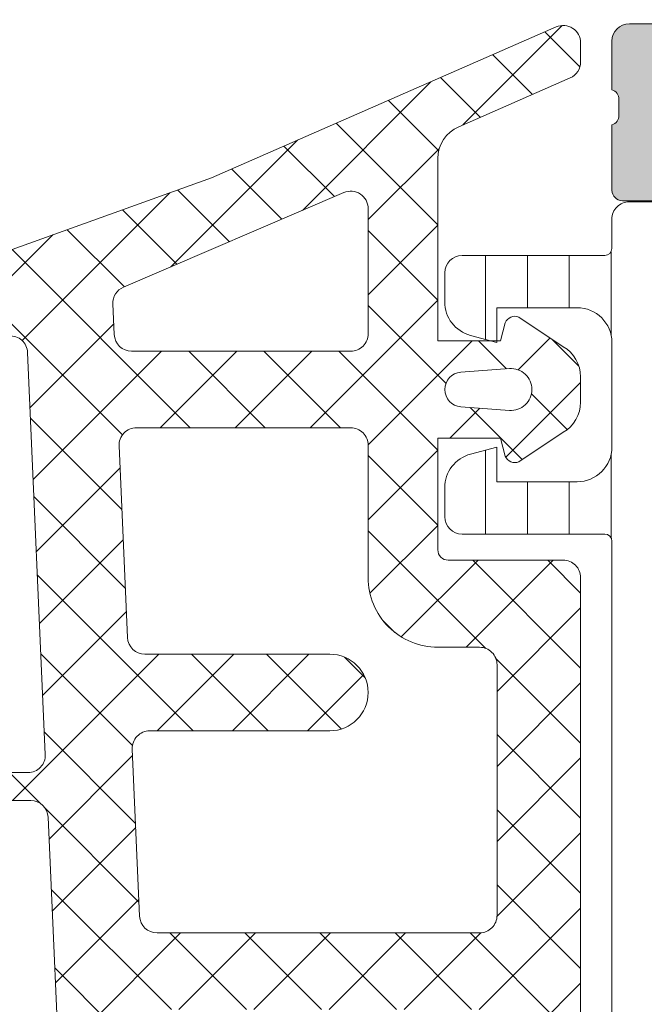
# Model space of a CAD drawing. Header units: millimetres. Extents: x 213386 to 506888, y 183055 to 450952.
# Tile 274 of 656: x 385694 to 385712, y 307921 to 307949. Entities that reach past the tile are written whole.
import ezdxf

# ---------------------------------------------------------------- set-up
doc = ezdxf.new("R2010")
doc.units = ezdxf.units.MM
doc.layers.add('FASÁDA DETAILNÍ', color=255, linetype='Continuous', lineweight=0)

msp = doc.modelspace()

# ---------------------------------------------------------------- hatches: boundary and pattern name
at = {"layer": 'FASÁDA DETAILNÍ'}
h = msp.add_hatch(color=256, dxfattribs=at)
edge = h.paths.add_edge_path()
edge.add_arc((385666.1488604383, 307959.4724513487), 0.5000674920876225, 90.00773245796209, 179.9922675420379)
edge.add_line((385665.6487929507, 307959.4725188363), (385665.6487929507, 307955.4725188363))
edge.add_arc((385666.1488604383, 307955.4725863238), 0.5000674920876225, 180.0077324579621, 269.9922675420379)
edge.add_line((385666.1487929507, 307954.9725188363), (385667.4488417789, 307954.9725188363))
edge.add_arc((385667.4488048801, 307955.472555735), 0.5000369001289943, 270.0042279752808, 359.9957720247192)
edge.add_line((385667.9488417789, 307955.4725188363), (385667.9488417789, 307955.9725188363))
edge.add_line((385667.9488417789, 307955.9725188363), (385666.9488417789, 307955.9725188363))
edge.add_line((385666.9488417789, 307955.9725188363), (385666.9488417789, 307957.4725188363))
edge.add_arc((385667.9488048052, 307957.4725558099), 0.9999630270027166, 89.99788148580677, 180.0021185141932, ccw=False)
edge.add_line((385667.9488417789, 307958.4725188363), (385671.9488417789, 307958.4725188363))
edge.add_arc((385671.9487649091, 307957.4724419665), 1.000076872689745, 0.004403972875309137, 89.9955960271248, ccw=False)
edge.add_line((385672.9488417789, 307957.4725188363), (385672.9488417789, 307955.9725188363))
edge.add_line((385672.9488417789, 307955.9725188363), (385671.9488417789, 307955.9725188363))
edge.add_line((385671.9488417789, 307955.9725188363), (385671.9488417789, 307955.4725188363))
edge.add_arc((385672.448784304, 307955.4724613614), 0.4999425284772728, 179.9934131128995, 270.0065868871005)
edge.add_line((385672.4488417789, 307954.9725188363), (385675.2488295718, 307954.9725188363))
edge.add_arc((385675.2488295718, 307955.4725188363), 0.5, 270, 360)
edge.add_line((385675.7488295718, 307955.4725188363), (385675.7488295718, 307955.6725188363))
edge.add_arc((385675.2488295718, 307955.6725188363), 0.5, 0, 90)
edge.add_line((385675.2488295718, 307956.1725188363), (385674.7488295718, 307956.1725188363))
edge.add_arc((385674.748864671, 307956.6725539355), 0.5000351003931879, 180.0040217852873, 269.99597821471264, ccw=False)
edge.add_line((385674.2488295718, 307956.6725188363), (385674.2488295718, 307957.4725218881))
edge.add_arc((385674.7488461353, 307957.4725053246), 0.5000165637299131, 90.00189796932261, 179.9981020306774, ccw=False)
edge.add_line((385674.7488295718, 307957.9725218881), (385706.0488234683, 307957.9725218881))
edge.add_line((385706.0488234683, 307957.9725218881), (385712.0872810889, 307957.540125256))
edge.add_arc((385712.0488250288, 307956.5409055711), 0.9999594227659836, 0, 87.79599713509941, ccw=False)
edge.add_line((385713.0487844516, 307956.5409055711), (385713.0487844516, 307949.8724533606))
edge.add_arc((385712.5487844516, 307949.8724533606), 0.5, -90, 0, ccw=False)
edge.add_line((385712.5487844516, 307949.3724533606), (385711.6487844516, 307949.3724533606))
edge.add_arc((385711.6487844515, 307948.8724533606), 0.5, 89.9999999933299, 180)
edge.add_line((385711.1487844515, 307948.8724533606), (385711.1487844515, 307947.4724518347))
edge.add_arc((385711.069948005, 307947.2049312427), 0.278895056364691, -1.1645893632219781, 73.58012357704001, ccw=False)
edge.add_line((385711.3487854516, 307947.1992628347), (385711.3487854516, 307946.7456688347))
edge.add_arc((385711.0699173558, 307946.7400081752), 0.2789255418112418, -73.57540543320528, 1.1628700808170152, ccw=False)
edge.add_line((385711.1487844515, 307946.4724648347), (385711.1487844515, 307944.5924538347))
edge.add_arc((385711.4487844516, 307944.5924538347), 0.3000000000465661, 180, 270)
edge.add_line((385711.4487844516, 307944.2924538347), (385712.4287587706, 307944.2924538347))
edge.add_arc((385712.4287587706, 307944.5924538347), 0.2999999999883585, 270.0000000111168, 360)
edge.add_line((385712.7287587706, 307944.5924538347), (385712.7287587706, 307947.3524518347))
edge.add_arc((385712.8487587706, 307947.3524518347), 0.1199999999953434, 90, 180, ccw=False)
edge.add_line((385712.8487587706, 307947.4724518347), (385717.1487844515, 307947.4724518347))
edge.add_arc((385717.1487844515, 307946.9724518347), 0.5, 0, 90, ccw=False)
edge.add_line((385717.6487844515, 307946.9724518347), (385717.6487844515, 307946.2724518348))
edge.add_line((385717.6487844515, 307946.2724518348), (385716.2672889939, 307943.8796315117))
edge.add_arc((385716.3869042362, 307943.8105716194), 0.1381197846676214, 150.0000000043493, 270)
edge.add_line((385716.3869042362, 307943.6724518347), (385720.1487844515, 307943.6724518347))
edge.add_arc((385720.1487844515, 307941.6724518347), 2, 0, 90, ccw=False)
edge.add_line((385722.1487844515, 307941.6724518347), (385722.1487844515, 307941.104456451))
edge.add_arc((385722.6487844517, 307941.104456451), 0.5000000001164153, 180, 214.4790717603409)
edge.add_arc((385726.3582830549, 307943.6519297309), 5.000000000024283, 214.4790717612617, 264.6507719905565)
edge.add_arc((385725.9106646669, 307938.8105784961), 0.1381197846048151, 262.2975625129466, 389.9999999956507)
edge.add_line((385726.0302799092, 307938.8796383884), (385724.6487844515, 307941.2724587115))
edge.add_line((385724.6487844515, 307941.2724587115), (385724.6487844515, 307941.9724587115))
edge.add_arc((385725.1487844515, 307941.9724587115), 0.5, 90, 180, ccw=False)
edge.add_line((385725.1487844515, 307942.4724587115), (385729.4488101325, 307942.4724587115))
edge.add_arc((385729.4488101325, 307942.3524587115), 0.1199999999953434, 0, 90, ccw=False)
edge.add_line((385729.5688101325, 307942.3524587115), (385729.5688101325, 307939.5924607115))
edge.add_arc((385729.8688101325, 307939.5924607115), 0.2999999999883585, 180, 270)
edge.add_line((385729.8688101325, 307939.2924607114), (385730.8487844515, 307939.2924607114))
edge.add_arc((385730.8487844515, 307939.5924607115), 0.3000000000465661, 270.0000000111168, 360)
edge.add_line((385731.1487844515, 307939.5924607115), (385731.1487844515, 307941.4724717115))
edge.add_arc((385731.2276515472, 307941.740015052), 0.2789255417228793, 178.837129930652, 253.57540544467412, ccw=False)
edge.add_line((385730.9487834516, 307941.7456757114), (385730.9487834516, 307942.1992697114))
edge.add_arc((385731.2276208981, 307942.2049381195), 0.2788950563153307, 106.41987642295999, 181.1645893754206, ccw=False)
edge.add_line((385731.1487844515, 307942.4724587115), (385731.1487844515, 307945.4725171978))
edge.add_line((385731.1487844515, 307945.4725171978), (385730.4487120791, 307946.1726200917))
edge.add_line((385730.4487120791, 307946.1726200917), (385729.8487059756, 307946.1726200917))
edge.add_line((385729.8487059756, 307946.1726200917), (385729.8487059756, 307944.5726139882))
edge.add_arc((385729.3486965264, 307944.5726234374), 0.5000094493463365, 270.00108278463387, 359.9989172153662, ccw=False)
edge.add_line((385729.3487059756, 307944.0726139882), (385728.9532778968, 307944.0726139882))
edge.add_arc((385728.9532778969, 307944.5726139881), 0.4999999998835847, 254.99999998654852, 269.99999998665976, ccw=False)
edge.add_line((385728.8238683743, 307944.0896510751), (385727.3899816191, 307944.4738598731))
edge.add_arc((385727.6488006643, 307945.4397856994), 0.9999999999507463, 179.9999999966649, 254.999999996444, ccw=False)
edge.add_line((385726.6488006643, 307945.4397856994), (385726.6488006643, 307951.1726078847))
edge.add_line((385726.6488006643, 307951.1726078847), (385729.8487059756, 307951.1726078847))
edge.add_line((385729.8487059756, 307951.1726078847), (385729.8487059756, 307950.3726200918))
edge.add_line((385729.8487059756, 307950.3726200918), (385730.4487120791, 307950.3726200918))
edge.add_line((385730.4487120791, 307950.3726200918), (385731.1486937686, 307951.5850529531))
edge.add_line((385731.1486937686, 307951.5850529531), (385731.1486937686, 307952.6726078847))
edge.add_line((385731.1486937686, 307952.6726078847), (385716.1487844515, 307952.6726078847))
edge.add_arc((385716.1487844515, 307953.1726078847), 0.5, 180, 270, ccw=False)
edge.add_line((385715.6487844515, 307953.1726078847), (385715.6487844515, 307958.9725188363))
edge.add_arc((385714.6487844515, 307958.9725188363), 1, 0, 90)
edge.add_line((385714.6487844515, 307959.9725188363), (385666.1487929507, 307959.9725188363))
edge = h.paths.add_edge_path(flags=16)
edge.add_line((385725.0488006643, 307950.3726200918), (385725.0488006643, 307945.9726200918))
edge.add_arc((385724.5488006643, 307945.9726200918), 0.5, -90, 0, ccw=False)
edge.add_line((385724.5488006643, 307945.4726200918), (385720.1488006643, 307945.4726200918))
edge.add_arc((385720.1488006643, 307945.9726200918), 0.5, 180, 270, ccw=False)
edge.add_line((385719.6488006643, 307945.9726200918), (385719.6488006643, 307950.3726200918))
edge.add_arc((385720.1488006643, 307950.3726200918), 0.5, 90, 180, ccw=False)
edge.add_line((385720.1488006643, 307950.8726200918), (385724.5488006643, 307950.8726200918))
edge.add_arc((385724.5488006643, 307950.3726200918), 0.5, 0, 90, ccw=False)
h = msp.add_hatch(dxfattribs=at)
h.set_pattern_fill('ANSI37', color=256, scale=0.48, angle=270, style=0)
h.set_pattern_definition([(315, (385706.1487929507, 307934.9725188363), (1.077630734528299, 1.077630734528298), []), (44.99999999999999, (385706.1487929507, 307934.9725188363), (-1.077630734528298, 1.077630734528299), [])])
edge = h.paths.add_edge_path(flags=16)
edge.add_line((385706.8130869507, 307938.3737958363), (385708.2059409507, 307938.2740518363))
edge.add_arc((385708.2487984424, 307938.8725187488), 0.5999995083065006, 265.9039194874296, 360.0000083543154)
edge.add_arc((385708.2487984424, 307938.8725189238), 0.5999995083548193, 359.9999916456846, 454.0960805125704)
edge.add_line((385708.2059409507, 307939.4709858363), (385706.8130869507, 307939.3712418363))
edge.add_arc((385706.8488014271, 307938.8725188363), 0.5000001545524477, 94.09606439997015, 265.9039356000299)
edge = h.paths.add_edge_path(flags=16)
edge.add_arc((385703.6487933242, 307940.4725154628), 0.4999996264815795, 269.9999571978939, 360.0000428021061)
edge.add_line((385704.1487929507, 307940.4725158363), (385704.1487929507, 307944.0662008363))
edge.add_arc((385703.6487926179, 307944.0662008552), 0.5000003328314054, 359.9999978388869, 473.2180266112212)
edge.add_line((385703.4516769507, 307944.5257068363), (385697.1205749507, 307941.8098288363))
edge.add_arc((385697.3176908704, 307941.3503234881), 0.4999998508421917, 113.2180817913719, 182.5001106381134)
edge.add_line((385696.8181669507, 307941.3285128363), (385696.8564929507, 307940.4507058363))
edge.add_arc((385697.3560165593, 307940.4725153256), 0.4999994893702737, 182.4999791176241, 270.0000448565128)
edge.add_line((385697.3560169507, 307939.9725158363), (385703.6487929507, 307939.9725158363))
edge = h.paths.add_edge_path(flags=16)
edge.add_line((385698.2406309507, 307914.9185968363), (385707.1374839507, 307910.7699268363))
edge.add_arc((385707.3487930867, 307911.2230805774), 0.4999998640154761, 244.9999920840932, 360.0000296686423)
edge.add_line((385707.8487929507, 307911.2230808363), (385707.8487929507, 307920.5725158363))
edge.add_arc((385707.3487933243, 307920.5725162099), 0.4999996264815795, 359.9999571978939, 450.0000428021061)
edge.add_line((385707.3487929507, 307921.0725158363), (385698.2248699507, 307921.0725158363))
edge.add_arc((385698.2248701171, 307920.5725157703), 0.5000000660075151, 90.00001906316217, 182.5000272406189)
edge.add_line((385697.7253459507, 307920.5507058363), (385697.9524159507, 307915.3499418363))
edge.add_arc((385698.4519413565, 307915.3717515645), 0.5000012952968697, 182.4999974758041, 244.9999080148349)
edge = h.paths.add_edge_path(flags=16)
edge.add_arc((385707.3487933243, 307923.7725154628), 0.4999996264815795, 269.9999571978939, 360.0000428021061)
edge.add_line((385707.8487929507, 307923.7725158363), (385707.8487929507, 307930.9725158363))
edge.add_arc((385707.3487933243, 307930.9725162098), 0.4999996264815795, 359.9999571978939, 450.0000428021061)
edge.add_line((385707.3487929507, 307931.4725158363), (385706.1487929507, 307931.4725158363))
edge.add_arc((385706.1487914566, 307933.4725143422), 1.99999850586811, 179.9999571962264, 270.0000428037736, ccw=False)
edge.add_line((385704.1487929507, 307933.4725158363), (385704.1487929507, 307937.2725158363))
edge.add_arc((385703.6487933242, 307937.2725162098), 0.4999996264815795, 359.9999571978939, 450.0000428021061)
edge.add_line((385703.6487929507, 307937.7725158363), (385697.4957319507, 307937.7725158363))
edge.add_arc((385697.495732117, 307937.2725157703), 0.5000000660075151, 90.00001904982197, 182.500027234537)
edge.add_line((385696.9962079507, 307937.2507058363), (385697.2363429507, 307931.7507058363))
edge.add_arc((385697.7358665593, 307931.7725153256), 0.4999994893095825, 182.4999791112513, 270.0000448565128)
edge.add_line((385697.7358669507, 307931.2725158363), (385703.0487929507, 307931.2725158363))
edge.add_arc((385703.0487929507, 307930.1725158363), 1.099999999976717, -90, 90, ccw=False)
edge.add_line((385703.0487929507, 307929.0725158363), (385697.8755819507, 307929.0725158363))
edge.add_arc((385697.8755821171, 307928.5725157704), 0.5000000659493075, 90.00001906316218, 182.5000272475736)
edge.add_line((385697.3760579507, 307928.5507058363), (385697.5856309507, 307923.7507058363))
edge.add_arc((385698.0851545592, 307923.7725153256), 0.4999994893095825, 182.4999791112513, 270.0000448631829)
edge.add_line((385698.0851549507, 307923.2725158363), (385707.3487929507, 307923.2725158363))
edge = h.paths.add_edge_path()
edge.add_line((385705.9623359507, 307908.5594628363), (385697.1744699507, 307912.6573118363))
edge.add_ellipse((385698.4423274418, 307915.3762372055), major_axis=(-3.000002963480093, 0), ratio=1, start_angle=2.500058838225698, end_angle=64.99996937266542, ccw=False)
edge.add_line((385695.4451799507, 307915.2453758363), (385695.4168459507, 307915.8943258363))
edge.add_ellipse((385694.9173223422, 307915.872516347), major_axis=(-0.4999994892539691, 0), ratio=1, start_angle=182.499979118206, end_angle=270.0000448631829)
edge.add_line((385694.9173219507, 307916.3725158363), (385693.9487929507, 307916.3725158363))
edge.add_ellipse((385693.948792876, 307916.4725157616), major_axis=(-0.09999992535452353, 0), ratio=1, start_angle=-4.278876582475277e-05, end_angle=90.00004278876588, ccw=False)
edge.add_line((385693.8487929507, 307916.4725158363), (385693.8487929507, 307917.0725158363))
edge.add_ellipse((385693.948792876, 307917.072515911), major_axis=(-0.09999992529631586, 0), ratio=1, start_angle=-90.00004278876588, end_angle=4.278876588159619e-05, ccw=False)
edge.add_line((385693.9487929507, 307917.1725158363), (385694.8518309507, 307917.1725158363))
edge.add_ellipse((385694.8518307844, 307917.6725159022), major_axis=(-0.5000000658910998, 0), ratio=1, start_angle=90.00001905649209, end_angle=182.5000272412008)
edge.add_line((385695.3513549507, 307917.6943258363), (385694.9575169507, 307926.5946198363))
edge.add_ellipse((385694.4580056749, 307926.5725157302), major_axis=(-0.5000001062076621, 0), ratio=1, start_angle=182.5337692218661, end_angle=270.0000829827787)
edge.add_line((385694.4580049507, 307927.0725158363), (385693.8487929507, 307927.0725158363))
edge.add_ellipse((385693.848792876, 307927.1725157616), major_axis=(-0.0999999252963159, 0), ratio=1, start_angle=-4.278876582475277e-05, end_angle=90.00004282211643, ccw=False)
edge.add_line((385693.7487929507, 307927.1725158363), (385693.7487929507, 307927.7725158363))
edge.add_ellipse((385693.848792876, 307927.772515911), major_axis=(-0.09999992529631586, 0), ratio=1, start_angle=-90.00004282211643, end_angle=4.278876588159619e-05, ccw=False)
edge.add_line((385693.8487929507, 307927.8725158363), (385694.3783549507, 307927.8725158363))
edge.add_ellipse((385694.3783552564, 307928.3725163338), major_axis=(-0.5000004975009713, 0), ratio=1, start_angle=89.99996496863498, end_angle=182.5336980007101)
edge.add_line((385694.8778669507, 307928.3946198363), (385694.3672109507, 307939.9348448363))
edge.add_ellipse((385693.86768635, 307939.9130353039), major_axis=(-0.5000004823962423, 0), ratio=1, start_angle=182.4999790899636, end_angle=273.2170573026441)
edge.add_line((385693.8396269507, 307940.4122478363), (385688.7058839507, 307940.1236848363))
edge.add_ellipse((385688.8214393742, 307939.7132668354), major_axis=(-0.4263754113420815, 0), ratio=1, start_angle=-74.27514553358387, end_angle=69.24102763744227)
edge.add_line((385688.6703159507, 307939.3145718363), (385688.9029189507, 307939.3158118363))
edge.add_line((385688.9029189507, 307939.3158118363), (385690.7854979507, 307939.6139498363))
edge.add_line((385690.7854979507, 307939.6139498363), (385693.6347829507, 307939.2135238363))
edge.add_ellipse((385693.5930323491, 307938.9164432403), major_axis=(-0.2999999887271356, 0), ratio=1, start_angle=145.4022536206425, end_angle=262.0002559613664, ccw=False)
edge.add_ellipse((385691.3704612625, 307940.4495566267), major_axis=(-3.000047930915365, 0), ratio=1, start_angle=71.9915754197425, end_angle=145.4023587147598, ccw=False)
edge.add_line((385690.4429759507, 307937.5964778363), (385688.1880849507, 307938.2300538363))
edge.add_ellipse((385688.3490144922, 307939.0052663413), major_axis=(-0.791740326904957, 0), ratio=1, start_angle=6.798346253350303, end_angle=78.27231020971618, ccw=False)
edge.add_line((385687.5628409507, 307938.9115438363), (385687.5616199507, 307939.9697538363))
edge.add_ellipse((385688.7407061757, 307939.8406295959), major_axis=(-1.186135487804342, 0), ratio=1, start_angle=288.6555764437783, end_angle=353.7503218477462, ccw=False)
edge.add_line((385688.3612869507, 307940.9644438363), (385691.6026269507, 307942.0587768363))
edge.add_line((385691.6026269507, 307942.0587768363), (385699.6524219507, 307944.9485548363))
edge.add_line((385699.6524219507, 307944.9485548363), (385709.5502989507, 307949.2813638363))
edge.add_ellipse((385709.7485690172, 307948.8223548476), major_axis=(-0.5000002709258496, 0), ratio=1, start_angle=180.066576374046, end_angle=293.36204947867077, ccw=False)
edge.add_line((385710.2485689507, 307948.8229358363), (385710.2492039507, 307948.2762348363))
edge.add_ellipse((385709.7492038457, 307948.2756545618), major_axis=(-0.5000004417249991, 0), ratio=1, start_angle=113.92082454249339, end_angle=180.0664945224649, ccw=False)
edge.add_line((385709.9519409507, 307947.8186008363), (385706.7479379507, 307946.4168448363))
edge.add_ellipse((385707.1487922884, 307945.500703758), major_axis=(-0.9999993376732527, 0), ratio=1, start_angle=-66.36838527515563, end_angle=5.281060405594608e-05)
edge.add_line((385706.1487929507, 307945.5007028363), (385706.1487929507, 307940.2727608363))
edge.add_line((385706.1487929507, 307940.2727608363), (385707.9482719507, 307940.2727518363))
edge.add_line((385707.9482719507, 307940.2727518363), (385708.0862139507, 307940.7875528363))
edge.add_ellipse((385708.3633679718, 307940.672787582), major_axis=(-0.2999756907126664, 0), ratio=1, start_angle=247.49643330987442, end_angle=337.50629973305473, ccw=False)
edge.add_line((385708.4781809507, 307940.9499218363), (385709.7483079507, 307940.1007548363))
edge.add_ellipse((385709.248587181, 307939.234890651), major_axis=(-0.9997207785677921, 0), ratio=1, start_angle=179.992388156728, end_angle=240.0092393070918, ccw=False)
edge.add_line((385710.2483079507, 307939.2347578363), (385710.2482769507, 307938.5103968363))
edge.add_ellipse((385709.2485391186, 307938.5106048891), major_axis=(-0.9997378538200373, 0), ratio=1, start_angle=119.9913249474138, end_angle=179.9880763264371, ccw=False)
edge.add_line((385709.7482769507, 307937.6447308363), (385708.4781809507, 307936.7955638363))
edge.add_ellipse((385708.3633690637, 307937.0727113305), major_axis=(-0.2999875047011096, 0), ratio=1, start_angle=22.498603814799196, end_angle=112.50240616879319, ccw=False)
edge.add_line((385708.0862139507, 307936.9579178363), (385707.9482419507, 307937.4727338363))
edge.add_line((385707.9482419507, 307937.4727338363), (385706.1487929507, 307937.4727418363))
edge.add_line((385706.1487929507, 307937.4727418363), (385706.1487929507, 307934.2725148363))
edge.add_ellipse((385706.4487927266, 307934.2725146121), major_axis=(-0.2999997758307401, 0), ratio=1, start_angle=-4.281099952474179e-05, end_angle=90.00004281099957)
edge.add_line((385706.4487929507, 307933.9725148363), (385709.7487889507, 307933.9725148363))
edge.add_ellipse((385709.7487893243, 307933.4725152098), major_axis=(-0.4999996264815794, 0), ratio=1, start_angle=179.9999571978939, end_angle=270.0000428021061, ccw=False)
edge.add_line((385710.2487889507, 307933.4725148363), (385710.2487889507, 307906.5748928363))
edge.add_line((385710.2487889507, 307906.5748928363), (385708.6983969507, 307905.6797748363))
edge.add_ellipse((385708.4483968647, 307906.1127873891), major_axis=(-0.4999999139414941, 0), ratio=1, start_angle=6.335268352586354e-05, end_angle=120.00001707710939, ccw=False)
edge.add_line((385707.9483969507, 307906.1127868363), (385706.2510259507, 307906.1127868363))
edge.add_line((385706.2510259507, 307906.1127868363), (385706.2510259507, 307908.1063088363))
edge.add_ellipse((385705.7510256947, 307908.1063091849), major_axis=(-0.5000002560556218, 0), ratio=1, start_angle=179.999960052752, end_angle=244.9998714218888)
h = msp.add_hatch(dxfattribs=at)
h.set_pattern_fill('ANSI37', color=256, scale=0.48, angle=270, style=0)
h.set_pattern_definition([(315, (385706.1487931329, 307934.9725188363), (1.077630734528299, 1.077630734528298), []), (44.99999999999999, (385706.1487931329, 307934.9725188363), (-1.077630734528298, 1.077630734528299), [])])
edge = h.paths.add_edge_path(flags=16)
edge.add_line((385706.8130871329, 307938.3737958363), (385708.2059411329, 307938.2740518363))
edge.add_arc((385708.2487986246, 307938.8725187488), 0.5999995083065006, 265.9039194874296, 360.0000083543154)
edge.add_arc((385708.2487986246, 307938.8725189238), 0.5999995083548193, 359.9999916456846, 454.0960805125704)
edge.add_line((385708.2059411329, 307939.4709858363), (385706.8130871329, 307939.3712418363))
edge.add_arc((385706.8488016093, 307938.8725188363), 0.5000001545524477, 94.09606439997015, 265.9039356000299)
edge = h.paths.add_edge_path(flags=16)
edge.add_arc((385703.6487935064, 307940.4725154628), 0.4999996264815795, 269.9999571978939, 360.0000428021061)
edge.add_line((385704.1487931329, 307940.4725158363), (385704.1487931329, 307944.0662008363))
edge.add_arc((385703.6487928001, 307944.0662008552), 0.5000003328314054, 359.9999978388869, 473.2180266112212)
edge.add_line((385703.4516771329, 307944.5257068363), (385697.1205751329, 307941.8098288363))
edge.add_arc((385697.3176910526, 307941.3503234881), 0.4999998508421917, 113.2180817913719, 182.5001106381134)
edge.add_line((385696.8181671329, 307941.3285128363), (385696.8564931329, 307940.4507058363))
edge.add_arc((385697.3560167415, 307940.4725153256), 0.4999994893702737, 182.4999791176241, 270.0000448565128)
edge.add_line((385697.3560171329, 307939.9725158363), (385703.6487931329, 307939.9725158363))
edge = h.paths.add_edge_path(flags=16)
edge.add_line((385698.2406311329, 307914.9185968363), (385707.1374841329, 307910.7699268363))
edge.add_arc((385707.3487932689, 307911.2230805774), 0.4999998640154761, 244.9999920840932, 360.0000296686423)
edge.add_line((385707.8487931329, 307911.2230808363), (385707.8487931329, 307920.5725158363))
edge.add_arc((385707.3487935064, 307920.5725162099), 0.4999996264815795, 359.9999571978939, 450.0000428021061)
edge.add_line((385707.3487931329, 307921.0725158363), (385698.2248701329, 307921.0725158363))
edge.add_arc((385698.2248702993, 307920.5725157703), 0.5000000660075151, 90.00001906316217, 182.5000272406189)
edge.add_line((385697.7253461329, 307920.5507058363), (385697.9524161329, 307915.3499418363))
edge.add_arc((385698.4519415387, 307915.3717515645), 0.5000012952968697, 182.4999974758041, 244.9999080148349)
edge = h.paths.add_edge_path(flags=16)
edge.add_arc((385707.3487935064, 307923.7725154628), 0.4999996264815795, 269.9999571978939, 360.0000428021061)
edge.add_line((385707.8487931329, 307923.7725158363), (385707.8487931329, 307930.9725158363))
edge.add_arc((385707.3487935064, 307930.9725162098), 0.4999996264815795, 359.9999571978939, 450.0000428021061)
edge.add_line((385707.3487931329, 307931.4725158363), (385706.1487931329, 307931.4725158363))
edge.add_arc((385706.1487916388, 307933.4725143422), 1.99999850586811, 179.9999571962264, 270.0000428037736, ccw=False)
edge.add_line((385704.1487931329, 307933.4725158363), (385704.1487931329, 307937.2725158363))
edge.add_arc((385703.6487935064, 307937.2725162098), 0.4999996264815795, 359.9999571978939, 450.0000428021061)
edge.add_line((385703.6487931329, 307937.7725158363), (385697.4957321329, 307937.7725158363))
edge.add_arc((385697.4957322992, 307937.2725157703), 0.5000000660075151, 90.00001904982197, 182.500027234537)
edge.add_line((385696.9962081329, 307937.2507058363), (385697.2363431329, 307931.7507058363))
edge.add_arc((385697.7358667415, 307931.7725153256), 0.4999994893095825, 182.4999791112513, 270.0000448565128)
edge.add_line((385697.7358671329, 307931.2725158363), (385703.0487931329, 307931.2725158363))
edge.add_arc((385703.0487931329, 307930.1725158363), 1.099999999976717, -90, 90, ccw=False)
edge.add_line((385703.0487931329, 307929.0725158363), (385697.8755821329, 307929.0725158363))
edge.add_arc((385697.8755822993, 307928.5725157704), 0.5000000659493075, 90.00001906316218, 182.5000272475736)
edge.add_line((385697.3760581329, 307928.5507058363), (385697.5856311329, 307923.7507058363))
edge.add_arc((385698.0851547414, 307923.7725153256), 0.4999994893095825, 182.4999791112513, 270.0000448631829)
edge.add_line((385698.0851551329, 307923.2725158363), (385707.3487931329, 307923.2725158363))
edge = h.paths.add_edge_path()
edge.add_line((385705.9623361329, 307908.5594628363), (385697.1744701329, 307912.6573118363))
edge.add_ellipse((385698.442327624, 307915.3762372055), major_axis=(-3.000002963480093, 0), ratio=1, start_angle=2.500058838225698, end_angle=64.99996937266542, ccw=False)
edge.add_line((385695.4451801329, 307915.2453758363), (385695.4168461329, 307915.8943258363))
edge.add_ellipse((385694.9173225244, 307915.872516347), major_axis=(-0.4999994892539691, 0), ratio=1, start_angle=182.499979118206, end_angle=270.0000448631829)
edge.add_line((385694.9173221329, 307916.3725158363), (385693.9487931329, 307916.3725158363))
edge.add_ellipse((385693.9487930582, 307916.4725157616), major_axis=(-0.09999992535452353, 0), ratio=1, start_angle=-4.278876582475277e-05, end_angle=90.00004278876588, ccw=False)
edge.add_line((385693.8487931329, 307916.4725158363), (385693.8487931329, 307917.0725158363))
edge.add_ellipse((385693.9487930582, 307917.072515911), major_axis=(-0.09999992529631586, 0), ratio=1, start_angle=-90.00004278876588, end_angle=4.278876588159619e-05, ccw=False)
edge.add_line((385693.9487931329, 307917.1725158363), (385694.8518311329, 307917.1725158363))
edge.add_ellipse((385694.8518309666, 307917.6725159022), major_axis=(-0.5000000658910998, 0), ratio=1, start_angle=90.00001905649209, end_angle=182.5000272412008)
edge.add_line((385695.3513551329, 307917.6943258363), (385694.9575171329, 307926.5946198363))
edge.add_ellipse((385694.4580058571, 307926.5725157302), major_axis=(-0.5000001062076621, 0), ratio=1, start_angle=182.5337692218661, end_angle=270.0000829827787)
edge.add_line((385694.4580051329, 307927.0725158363), (385693.8487931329, 307927.0725158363))
edge.add_ellipse((385693.8487930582, 307927.1725157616), major_axis=(-0.0999999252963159, 0), ratio=1, start_angle=-4.278876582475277e-05, end_angle=90.00004282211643, ccw=False)
edge.add_line((385693.7487931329, 307927.1725158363), (385693.7487931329, 307927.7725158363))
edge.add_ellipse((385693.8487930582, 307927.772515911), major_axis=(-0.09999992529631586, 0), ratio=1, start_angle=-90.00004282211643, end_angle=4.278876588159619e-05, ccw=False)
edge.add_line((385693.8487931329, 307927.8725158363), (385694.3783551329, 307927.8725158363))
edge.add_ellipse((385694.3783554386, 307928.3725163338), major_axis=(-0.5000004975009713, 0), ratio=1, start_angle=89.99996496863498, end_angle=182.5336980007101)
edge.add_line((385694.8778671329, 307928.3946198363), (385694.3672111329, 307939.9348448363))
edge.add_ellipse((385693.8676865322, 307939.9130353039), major_axis=(-0.5000004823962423, 0), ratio=1, start_angle=182.4999790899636, end_angle=273.2170573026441)
edge.add_line((385693.8396271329, 307940.4122478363), (385688.7058841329, 307940.1236848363))
edge.add_ellipse((385688.8214395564, 307939.7132668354), major_axis=(-0.4263754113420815, 0), ratio=1, start_angle=-74.27514553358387, end_angle=69.24102763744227)
edge.add_line((385688.6703161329, 307939.3145718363), (385688.9029191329, 307939.3158118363))
edge.add_line((385688.9029191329, 307939.3158118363), (385690.7854981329, 307939.6139498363))
edge.add_line((385690.7854981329, 307939.6139498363), (385693.6347831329, 307939.2135238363))
edge.add_ellipse((385693.5930325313, 307938.9164432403), major_axis=(-0.2999999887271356, 0), ratio=1, start_angle=145.4022536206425, end_angle=262.0002559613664, ccw=False)
edge.add_ellipse((385691.3704614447, 307940.4495566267), major_axis=(-3.000047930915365, 0), ratio=1, start_angle=71.9915754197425, end_angle=145.4023587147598, ccw=False)
edge.add_line((385690.4429761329, 307937.5964778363), (385688.1880851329, 307938.2300538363))
edge.add_ellipse((385688.3490146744, 307939.0052663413), major_axis=(-0.791740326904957, 0), ratio=1, start_angle=6.798346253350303, end_angle=78.27231020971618, ccw=False)
edge.add_line((385687.5628411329, 307938.9115438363), (385687.5616201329, 307939.9697538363))
edge.add_ellipse((385688.7407063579, 307939.8406295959), major_axis=(-1.186135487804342, 0), ratio=1, start_angle=288.6555764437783, end_angle=353.7503218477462, ccw=False)
edge.add_line((385688.3612871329, 307940.9644438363), (385691.6026271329, 307942.0587768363))
edge.add_line((385691.6026271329, 307942.0587768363), (385699.6524221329, 307944.9485548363))
edge.add_line((385699.6524221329, 307944.9485548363), (385709.5502991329, 307949.2813638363))
edge.add_ellipse((385709.7485691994, 307948.8223548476), major_axis=(-0.5000002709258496, 0), ratio=1, start_angle=180.066576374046, end_angle=293.36204947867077, ccw=False)
edge.add_line((385710.2485691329, 307948.8229358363), (385710.2492041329, 307948.2762348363))
edge.add_ellipse((385709.7492040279, 307948.2756545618), major_axis=(-0.5000004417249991, 0), ratio=1, start_angle=113.92082454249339, end_angle=180.0664945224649, ccw=False)
edge.add_line((385709.9519411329, 307947.8186008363), (385706.7479381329, 307946.4168448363))
edge.add_ellipse((385707.1487924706, 307945.500703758), major_axis=(-0.9999993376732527, 0), ratio=1, start_angle=-66.36838527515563, end_angle=5.281060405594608e-05)
edge.add_line((385706.1487931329, 307945.5007028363), (385706.1487931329, 307940.2727608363))
edge.add_line((385706.1487931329, 307940.2727608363), (385707.9482721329, 307940.2727518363))
edge.add_line((385707.9482721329, 307940.2727518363), (385708.0862141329, 307940.7875528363))
edge.add_ellipse((385708.363368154, 307940.672787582), major_axis=(-0.2999756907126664, 0), ratio=1, start_angle=247.49643330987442, end_angle=337.50629973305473, ccw=False)
edge.add_line((385708.4781811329, 307940.9499218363), (385709.7483081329, 307940.1007548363))
edge.add_ellipse((385709.2485873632, 307939.234890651), major_axis=(-0.9997207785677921, 0), ratio=1, start_angle=179.992388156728, end_angle=240.0092393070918, ccw=False)
edge.add_line((385710.2483081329, 307939.2347578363), (385710.2482771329, 307938.5103968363))
edge.add_ellipse((385709.2485393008, 307938.5106048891), major_axis=(-0.9997378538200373, 0), ratio=1, start_angle=119.9913249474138, end_angle=179.9880763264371, ccw=False)
edge.add_line((385709.7482771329, 307937.6447308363), (385708.4781811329, 307936.7955638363))
edge.add_ellipse((385708.3633692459, 307937.0727113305), major_axis=(-0.2999875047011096, 0), ratio=1, start_angle=22.498603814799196, end_angle=112.50240616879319, ccw=False)
edge.add_line((385708.0862141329, 307936.9579178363), (385707.9482421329, 307937.4727338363))
edge.add_line((385707.9482421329, 307937.4727338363), (385706.1487931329, 307937.4727418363))
edge.add_line((385706.1487931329, 307937.4727418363), (385706.1487931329, 307934.2725148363))
edge.add_ellipse((385706.4487929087, 307934.2725146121), major_axis=(-0.2999997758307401, 0), ratio=1, start_angle=-4.281099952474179e-05, end_angle=90.00004281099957)
edge.add_line((385706.4487931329, 307933.9725148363), (385709.7487891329, 307933.9725148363))
edge.add_ellipse((385709.7487895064, 307933.4725152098), major_axis=(-0.4999996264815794, 0), ratio=1, start_angle=179.9999571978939, end_angle=270.0000428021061, ccw=False)
edge.add_line((385710.2487891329, 307933.4725148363), (385710.2487891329, 307906.5748928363))
edge.add_line((385710.2487891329, 307906.5748928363), (385708.6983971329, 307905.6797748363))
edge.add_ellipse((385708.4483970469, 307906.1127873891), major_axis=(-0.4999999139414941, 0), ratio=1, start_angle=6.335268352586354e-05, end_angle=120.00001707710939, ccw=False)
edge.add_line((385707.9483971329, 307906.1127868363), (385706.2510261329, 307906.1127868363))
edge.add_line((385706.2510261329, 307906.1127868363), (385706.2510261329, 307908.1063088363))
edge.add_ellipse((385705.7510258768, 307908.1063091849), major_axis=(-0.5000002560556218, 0), ratio=1, start_angle=179.999960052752, end_angle=244.9998714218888)
h = msp.add_hatch(dxfattribs=at)
h.set_pattern_fill('LINIE', color=256, scale=1.2, angle=90, style=0)
h.set_pattern_definition([(90, (397979.9212210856, 283047.5297934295), (-1.2, 7.347638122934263e-17), [])])
edge = h.paths.add_edge_path()
edge.add_arc((385712.4579826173, 307944.5624355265), 0.2999999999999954, -89.99792470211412, 0.0020752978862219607, ccw=False)
edge.add_line((385712.4579934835, 307944.2624355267), (385711.6476621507, 307944.2624069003))
edge.add_arc((385711.6476775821, 307943.7624095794), 0.4999973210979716, 90.00176831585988, 180.0023822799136)
edge.add_line((385711.1476802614, 307943.7623887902), (385711.1463597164, 307942.9213165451))
edge.add_arc((385710.9463597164, 307942.921316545), 0.1999999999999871, -89.99999999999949, 5.115907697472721e-13, ccw=False)
edge.add_line((385710.9463597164, 307942.721316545), (385706.8463597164, 307942.721316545))
edge.add_arc((385706.8463597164, 307942.221316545), 0.5000000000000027, 89.99999999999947, 179.9999999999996)
edge.add_line((385706.3463597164, 307942.221316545), (385706.3463597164, 307941.3905673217))
edge.add_arc((385707.3463597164, 307941.3905673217), 0.9999999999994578, 180.0000000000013, 254.9999999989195)
edge.add_line((385707.0875406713, 307940.4246414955), (385707.8463597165, 307940.2213165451))
edge.add_line((385707.8463597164, 307940.221316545), (385707.8463597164, 307941.221316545))
edge.add_line((385707.8463597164, 307941.221316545), (385710.1463597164, 307941.221316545))
edge.add_arc((385710.1446504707, 307940.2171900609), 1.004127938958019, 0.23408772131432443, 89.90246998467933, ccw=False)
edge.add_line((385711.1487700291, 307940.221292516), (385711.1487700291, 307937.2214141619))
edge.add_arc((385710.1446506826, 307937.2254425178), 1.004127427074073, 270.09751797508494, 359.7701403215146, ccw=False)
edge.add_line((385710.1463597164, 307936.221316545), (385707.8463597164, 307936.221316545))
edge.add_line((385707.8463597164, 307936.221316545), (385707.8463597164, 307937.221316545))
edge.add_line((385707.8463597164, 307937.221316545), (385707.0875406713, 307937.0179915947))
edge.add_arc((385707.3463597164, 307936.0520657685), 1.000000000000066, 105.0000000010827, 179.9999999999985)
edge.add_line((385706.3463597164, 307936.0520657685), (385706.3463597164, 307935.221316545))
edge.add_arc((385706.8463597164, 307935.221316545), 0.4999999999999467, 180, 270)
edge.add_line((385706.8463597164, 307934.721316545), (385710.9463597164, 307934.721316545))
edge.add_arc((385710.9446311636, 307934.5171434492), 0.2041804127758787, 1.1558689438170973, 89.51493893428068, ccw=False)
edge.add_line((385711.1487700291, 307934.521262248), (385711.1487929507, 307908.6798954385))
edge.add_arc((385711.6487902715, 307908.6799108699), 0.4999973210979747, 180.0017683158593, 270.002382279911)
edge.add_line((385711.6488110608, 307908.1799135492), (385712.4591423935, 307908.1799421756))
edge.add_arc((385712.4591532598, 307907.8799421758), 0.299999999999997, 0.0020752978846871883, 90.00207529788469, ccw=False)
edge.add_line((385712.7591532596, 307907.8799530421), (385712.758908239, 307905.4799546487))
edge.add_arc((385713.2589042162, 307905.4799701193), 0.499995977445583, 180.0017728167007, 270.0023777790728)
edge.add_line((385713.2589249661, 307904.9799741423), (385716.7354664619, 307904.9801007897))
edge.add_arc((385716.593119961, 307905.9699137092), 0.99999607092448, 278.1836833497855, 392.7290913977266)
edge.add_line((385717.4343530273, 307906.510579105), (385716.1158005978, 307908.7941881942))
edge.add_arc((385716.548804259, 307909.0442038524), 0.5000000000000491, 180.0021352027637, 210.0020718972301, ccw=False)
edge.add_line((385716.0488042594, 307909.0441852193), (385716.047717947, 307943.3984539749))
edge.add_arc((385716.5477179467, 307943.3984715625), 0.5000000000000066, 150.0020786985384, 180.0020153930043, ccw=False)
edge.add_line((385716.114696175, 307943.6484558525), (385717.4330831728, 307945.9321604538))
edge.add_arc((385716.5918109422, 307946.4727649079), 0.9999960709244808, 327.2750591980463, 441.8204672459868)
edge.add_line((385716.7340857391, 307947.4625881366), (385713.2575442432, 307947.4624614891))
edge.add_arc((385713.2575597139, 307946.9624655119), 0.4999959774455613, 90.0017728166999, 180.0023777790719)
edge.add_line((385712.7575637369, 307946.9624447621), (385712.7579826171, 307944.5624463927))
edge = h.paths.add_edge_path(flags=16)
edge.add_line((385712.9482582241, 307920.3713227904), (385714.2482523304, 307920.3713227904))
edge.add_arc((385714.2482559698, 307919.8713264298), 0.4999963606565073, -0.00041704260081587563, 90.0004170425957, ccw=False)
edge.add_line((385714.7482523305, 307919.8713227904), (385714.7482523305, 307911.0213288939))
edge.add_arc((385714.2482559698, 307911.0213252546), 0.4999963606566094, -90.00041704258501, 0.0004170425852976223, ccw=False)
edge.add_line((385714.2482523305, 307910.521328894), (385712.9482582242, 307910.521328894))
edge.add_arc((385712.9482416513, 307911.0213288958), 0.5000000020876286, 180.0000002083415, 270.0018991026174, ccw=False)
edge.add_line((385712.4482416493, 307911.021328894), (385712.4482416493, 307919.8713227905))
edge.add_arc((385712.9482416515, 307919.8713227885), 0.5000000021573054, 89.99810091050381, 179.9999997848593, ccw=False)
edge = h.paths.add_edge_path(flags=16)
edge.add_arc((385712.9482416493, 307930.5713288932), 0.4999999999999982, 89.99999999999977, 180.000000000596, ccw=False)
edge.add_line((385712.9482416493, 307931.0713288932), (385714.2482523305, 307931.0713288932))
edge.add_arc((385714.2482523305, 307930.5713288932), 0.4999999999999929, -5.965148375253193e-10, 89.99999999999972, ccw=False)
edge.add_line((385714.7482523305, 307930.5713288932), (385714.7482523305, 307921.8713227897))
edge.add_arc((385714.2482523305, 307921.8713227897), 0.5000000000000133, 270.0000000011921, 359.99999999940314, ccw=False)
edge.add_line((385714.2482523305, 307921.3713227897), (385712.9482416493, 307921.3713227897))
edge.add_arc((385712.9482416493, 307921.8713227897), 0.5000000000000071, 180.0000000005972, 270.0000000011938, ccw=False)
edge.add_line((385712.4482416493, 307921.8713227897), (385712.4482416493, 307930.5713288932))
edge = h.paths.add_edge_path(flags=16)
edge.add_arc((385714.2482559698, 307932.5713252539), 0.4999963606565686, -90.00041704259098, 0.0004170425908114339, ccw=False)
edge.add_line((385714.2482523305, 307932.0713288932), (385712.9482582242, 307932.0713288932))
edge.add_arc((385712.9482416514, 307932.5713288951), 0.5000000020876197, 180.0000002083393, 270.0018991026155, ccw=False)
edge.add_line((385712.4482416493, 307932.5713288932), (385712.4482416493, 307941.4213380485))
edge.add_arc((385712.9482263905, 307941.4213380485), 0.4999847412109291, 89.99999999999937, 180.0000000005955, ccw=False)
edge.add_line((385712.9482263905, 307941.9213227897), (385714.2482370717, 307941.9213227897))
edge.add_arc((385714.2482370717, 307941.421307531), 0.5000152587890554, -5.949232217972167e-10, 90.00000000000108, ccw=False)
edge.add_line((385714.7482523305, 307941.421307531), (385714.7482523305, 307932.5713288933))

# ---------------------------------------------------------------- linework, layer by layer
for p, q in [((385712.4579934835, 307944.2624355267), (385711.6476621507, 307944.2624069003)), ((385711.1476802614, 307943.7623887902), (385711.1463597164, 307942.921316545)), ((385710.9463597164, 307942.721316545), (385706.8463597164, 307942.721316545)), ((385706.3463597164, 307942.221316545), (385706.3463597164, 307941.3905673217)), ((385707.8463597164, 307940.221316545), (385707.8463597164, 307941.221316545)), ((385707.8463597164, 307941.221316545), (385710.1463597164, 307941.221316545)), ((385707.0875406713, 307940.4246414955), (385707.8463597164, 307940.221316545)), ((385711.1487700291, 307940.221292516), (385711.1487700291, 307937.2214141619)), ((385707.8463597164, 307937.221316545), (385707.0875406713, 307937.0179915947)), ((385707.8463597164, 307936.221316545), (385707.8463597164, 307937.221316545)), ((385710.1463597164, 307936.221316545), (385707.8463597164, 307936.221316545)), ((385706.3463597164, 307936.0520657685), (385706.3463597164, 307935.221316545)), ((385706.8463597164, 307934.721316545), (385710.9463597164, 307934.721316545)), ((385711.1487700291, 307934.521262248), (385711.1487929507, 307908.6798954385))]:
    msp.add_line(p, q, dxfattribs=at)
msp.add_lwpolyline([(385712.5487844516, 307949.3724533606), (385711.6487844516, 307949.3724533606, 0.4142135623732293), (385711.1487844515, 307948.8724533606), (385711.1487844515, 307947.4724518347, -0.3382124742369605), (385711.3487854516, 307947.1992628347), (385711.3487854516, 307946.7456688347, -0.33818117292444), (385711.1487844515, 307946.4724648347), (385711.1487844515, 307944.5924538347, 0.414213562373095), (385711.4487844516, 307944.2924538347), (385712.4287587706, 307944.2924538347, 0.414213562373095)], format="xyb", dxfattribs=at)
at = {"layer": 'FASÁDA DETAILNÍ', "extrusion": (0, 0, -1)}
for points in [[(-385691.6026269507, 307942.0587768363), (-385699.6524219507, 307944.9485548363), (-385709.5502989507, 307949.2813638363), (-385709.5502989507, 307949.2813638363, 0.538982), (-385710.2485689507, 307948.8229358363), (-385710.2492039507, 307948.2762348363), (-385710.2492039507, 307948.2762348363, 0.296905), (-385709.9519409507, 307947.8186008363), (-385706.7479379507, 307946.4168448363), (-385706.7479379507, 307946.4168448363, -0.297963), (-385706.1487929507, 307945.5007028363), (-385706.1487929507, 307940.2727608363), (-385707.9482719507, 307940.2727518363), (-385708.0862139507, 307940.7875528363), (-385708.0862139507, 307940.7875528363, 0.414264), (-385708.4781809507, 307940.9499218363), (-385709.7483079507, 307940.1007548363), (-385709.7483079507, 307940.1007548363, 0.268028), (-385710.2483079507, 307939.2347578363), (-385710.2482769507, 307938.5103968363), (-385710.2482769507, 307938.5103968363, 0.267934), (-385709.7482769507, 307937.6447308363), (-385708.4781809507, 307936.7955638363), (-385708.4781809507, 307936.7955638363, 0.414233), (-385708.0862139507, 307936.9579178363), (-385707.9482419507, 307937.4727338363), (-385706.1487929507, 307937.4727418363), (-385706.1487929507, 307934.2725148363), (-385706.1487929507, 307934.2725148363, -0.414214), (-385706.4487929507, 307933.9725148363), (-385709.7487889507, 307933.9725148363), (-385709.7487889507, 307933.9725148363, 0.414214), (-385710.2487889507, 307933.4725148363), (-385710.2487889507, 307906.5748928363)], [(-385691.6026271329, 307942.0587768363), (-385699.6524221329, 307944.9485548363), (-385709.5502991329, 307949.2813638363), (-385709.5502991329, 307949.2813638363, 0.538982), (-385710.2485691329, 307948.8229358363), (-385710.2492041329, 307948.2762348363), (-385710.2492041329, 307948.2762348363, 0.296905), (-385709.9519411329, 307947.8186008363), (-385706.7479381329, 307946.4168448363), (-385706.7479381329, 307946.4168448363, -0.297963), (-385706.1487931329, 307945.5007028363), (-385706.1487931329, 307940.2727608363), (-385707.9482721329, 307940.2727518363), (-385708.0862141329, 307940.7875528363), (-385708.0862141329, 307940.7875528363, 0.414264), (-385708.4781811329, 307940.9499218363), (-385709.7483081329, 307940.1007548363), (-385709.7483081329, 307940.1007548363, 0.268028), (-385710.2483081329, 307939.2347578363), (-385710.2482771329, 307938.5103968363), (-385710.2482771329, 307938.5103968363, 0.267934), (-385709.7482771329, 307937.6447308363), (-385708.4781811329, 307936.7955638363), (-385708.4781811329, 307936.7955638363, 0.414233), (-385708.0862141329, 307936.9579178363), (-385707.9482421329, 307937.4727338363), (-385706.1487931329, 307937.4727418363), (-385706.1487931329, 307934.2725148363), (-385706.1487931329, 307934.2725148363, -0.414214), (-385706.4487931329, 307933.9725148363), (-385709.7487891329, 307933.9725148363), (-385709.7487891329, 307933.9725148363, 0.414214), (-385710.2487891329, 307933.4725148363), (-385710.2487891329, 307906.5748928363)], [(-385693.8487929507, 307927.8725158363), (-385694.3783549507, 307927.8725158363), (-385694.3783549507, 307927.8725158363, -0.427226), (-385694.8778669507, 307928.3946198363), (-385694.3672109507, 307939.9348448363), (-385694.3672109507, 307939.9348448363, -0.417884), (-385693.8396269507, 307940.4122478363)], [(-385693.8487931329, 307927.8725158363), (-385694.3783551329, 307927.8725158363), (-385694.3783551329, 307927.8725158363, -0.427226), (-385694.8778671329, 307928.3946198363), (-385694.3672111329, 307939.9348448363), (-385694.3672111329, 307939.9348448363, -0.417884), (-385693.8396271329, 307940.4122478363)], [(-385693.9487929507, 307917.1725158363), (-385694.8518309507, 307917.1725158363), (-385694.8518309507, 307917.1725158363, -0.427052), (-385695.3513549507, 307917.6943258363), (-385694.9575169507, 307926.5946198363), (-385694.9575169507, 307926.5946198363, -0.40132), (-385694.4580049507, 307927.0725158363), (-385693.8487929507, 307927.0725158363)], [(-385693.9487931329, 307917.1725158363), (-385694.8518311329, 307917.1725158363), (-385694.8518311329, 307917.1725158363, -0.427052), (-385695.3513551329, 307917.6943258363), (-385694.9575171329, 307926.5946198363), (-385694.9575171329, 307926.5946198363, -0.40132), (-385694.4580051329, 307927.0725158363), (-385693.8487931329, 307927.0725158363)]]:
    msp.add_lwpolyline(points, format="xyb", dxfattribs=at)
at = {"layer": 'FASÁDA DETAILNÍ'}
for points in [[(385703.6487929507, 307939.9725158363, 0.414214), (385704.1487929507, 307940.4725158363), (385704.1487929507, 307944.0662008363), (385704.1487929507, 307944.0662008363, 0.538546), (385703.4516769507, 307944.5257068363), (385697.1205749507, 307941.8098288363), (385697.1205749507, 307941.8098288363, 0.311858), (385696.8181669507, 307941.3285128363), (385696.8564929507, 307940.4507058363), (385696.8564929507, 307940.4507058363, 0.401491), (385697.3560169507, 307939.9725158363), (385703.6487929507, 307939.9725158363)], [(385703.6487931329, 307939.9725158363, 0.414214), (385704.1487931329, 307940.4725158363), (385704.1487931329, 307944.0662008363), (385704.1487931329, 307944.0662008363, 0.538546), (385703.4516771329, 307944.5257068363), (385697.1205751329, 307941.8098288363), (385697.1205751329, 307941.8098288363, 0.311858), (385696.8181671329, 307941.3285128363), (385696.8564931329, 307940.4507058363), (385696.8564931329, 307940.4507058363, 0.401491), (385697.3560171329, 307939.9725158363), (385703.6487931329, 307939.9725158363)], [(385706.8130869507, 307938.3737958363), (385708.2059409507, 307938.2740518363), (385708.2059409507, 307938.2740518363, 0.435311), (385708.8487979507, 307938.8725188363, 0.435311), (385708.2059409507, 307939.4709858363), (385706.8130869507, 307939.3712418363), (385706.8130869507, 307939.3712418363, 0.930949), (385706.8130869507, 307938.3737958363)], [(385706.8130871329, 307938.3737958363), (385708.2059411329, 307938.2740518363), (385708.2059411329, 307938.2740518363, 0.435311), (385708.8487981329, 307938.8725188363, 0.435311), (385708.2059411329, 307939.4709858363), (385706.8130871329, 307939.3712418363), (385706.8130871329, 307939.3712418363, 0.930949), (385706.8130871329, 307938.3737958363)], [(385707.3487929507, 307923.2725158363, 0.414214), (385707.8487929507, 307923.7725158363), (385707.8487929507, 307930.9725158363), (385707.8487929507, 307930.9725158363, 0.414214), (385707.3487929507, 307931.4725158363), (385706.1487929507, 307931.4725158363), (385706.1487929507, 307931.4725158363, -0.414214), (385704.1487929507, 307933.4725158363), (385704.1487929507, 307937.2725158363), (385704.1487929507, 307937.2725158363, 0.414214), (385703.6487929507, 307937.7725158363), (385697.4957319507, 307937.7725158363), (385697.4957319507, 307937.7725158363, 0.427052), (385696.9962079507, 307937.2507058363), (385697.2363429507, 307931.7507058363), (385697.2363429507, 307931.7507058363, 0.401491), (385697.7358669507, 307931.2725158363), (385703.0487929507, 307931.2725158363), (385703.0487929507, 307931.2725158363, -1), (385703.0487929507, 307929.0725158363), (385697.8755819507, 307929.0725158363), (385697.8755819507, 307929.0725158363, 0.427052), (385697.3760579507, 307928.5507058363), (385697.5856309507, 307923.7507058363), (385697.5856309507, 307923.7507058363, 0.401491), (385698.0851549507, 307923.2725158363), (385707.3487929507, 307923.2725158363)], [(385707.3487931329, 307923.2725158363, 0.414214), (385707.8487931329, 307923.7725158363), (385707.8487931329, 307930.9725158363), (385707.8487931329, 307930.9725158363, 0.414214), (385707.3487931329, 307931.4725158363), (385706.1487931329, 307931.4725158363), (385706.1487931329, 307931.4725158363, -0.414214), (385704.1487931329, 307933.4725158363), (385704.1487931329, 307937.2725158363), (385704.1487931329, 307937.2725158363, 0.414214), (385703.6487931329, 307937.7725158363), (385697.4957321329, 307937.7725158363), (385697.4957321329, 307937.7725158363, 0.427052), (385696.9962081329, 307937.2507058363), (385697.2363431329, 307931.7507058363), (385697.2363431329, 307931.7507058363, 0.401491), (385697.7358671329, 307931.2725158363), (385703.0487931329, 307931.2725158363), (385703.0487931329, 307931.2725158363, -1), (385703.0487931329, 307929.0725158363), (385697.8755821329, 307929.0725158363), (385697.8755821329, 307929.0725158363, 0.427052), (385697.3760581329, 307928.5507058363), (385697.5856311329, 307923.7507058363), (385697.5856311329, 307923.7507058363, 0.401491), (385698.0851551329, 307923.2725158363), (385707.3487931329, 307923.2725158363)]]:
    msp.add_lwpolyline(points, format="xyb", close=True, dxfattribs=at)
for centre, radius, start, end in [((385711.6476775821, 307943.7624095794), 0.4999973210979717, 90.00176831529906, 180.0023822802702), ((385710.9463597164, 307942.921316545), 0.1999999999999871, 270, 0), ((385706.8463597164, 307942.221316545), 0.500000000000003, 90, 180), ((385707.3463597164, 307941.3905673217), 0.9999999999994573, 180, 254.9999999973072), ((385710.1446504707, 307940.2171900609), 1.004127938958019, 0.2340877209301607, 89.90246998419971), ((385710.1446506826, 307937.2254425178), 1.004127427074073, 270.0975179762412, 359.7701403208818), ((385707.3463597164, 307936.0520657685), 1.000000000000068, 105.0000000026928, 180), ((385706.8463597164, 307935.221316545), 0.4999999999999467, 180, 270), ((385710.9446311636, 307934.5171434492), 0.2041804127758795, 1.155868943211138, 89.51493893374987)]:
    msp.add_arc(centre, radius, start, end, dxfattribs=at)

doc.saveas('drawing.dxf')
